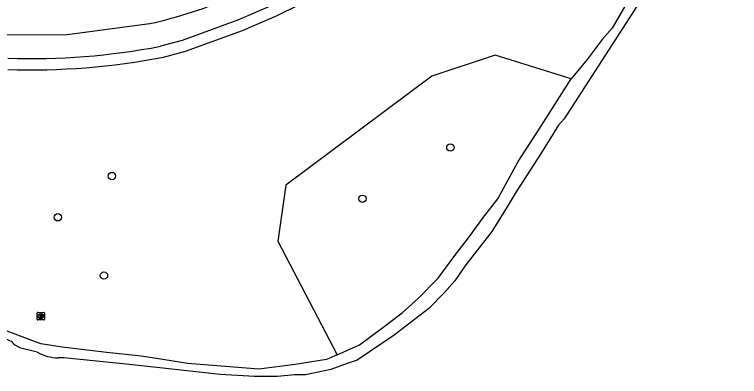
# Model space of a CAD drawing. Extents: x 159053 to 160041, y 380450 to 381422.
# Drawn here: x 159692.1 to 159788.7, y 380620 to 380668.3 of the extents above; entities that cross this region are included whole.
import ezdxf

# ---------------------------------------------------------------- set-up
doc = ezdxf.new("R2010")
doc.units = 0
for name, color, linetype in [('IMGEO_Boom', 7, 'Continuous'), ('IMGEO_Fietspad_gesloten', 7, 'Continuous'), ('IMGEO_Groenvoorziening', 7, 'Continuous'), ('IMGEO_Loofbos', 7, 'Continuous'), ('IMGEO_Rioolput', 7, 'Continuous'), ('IMGEO_Voetpad_halfverhard', 7, 'Continuous'), ('IMGEO_Waterloop', 7, 'Continuous')]:
    doc.layers.add(name, color=color, linetype=linetype)

msp = doc.modelspace()

# ---------------------------------------------------------------- linework, layer by layer
at = {"layer": 'IMGEO_Boom'}
for centre in [(159750.185, 380650.553), (159705.07, 380646.752), (159738.462, 380643.721), (159697.858, 380641.243), (159704.012, 380633.47)]:
    msp.add_circle(centre, 0.489, dxfattribs=at)
at = {"layer": 'IMGEO_Fietspad_gesloten'}
for points in [[(159781.553, 380706.055), (159772.917, 380700.08), (159755.342, 380687.487), (159743.576, 380679.041), (159735.268, 380674.029), (159730.929, 380671.688), (159726.493, 380669.537), (159721.924, 380667.562), (159714.434, 380664.829), (159711.541, 380664.047)], [(159689.388, 380665.595), (159699.124, 380665.634), (159710.105, 380667.082)]]:
    msp.add_lwpolyline(points, dxfattribs=at)
for centre, radius, start, end in [((159697.464, 380724.941), 59.224, 282.3244, 293.78894), ((159694.113, 380755.533), 93.131, 268.21598, 280.78531)]:
    msp.add_arc(centre, radius, start, end, dxfattribs=at)
at = {"layer": 'IMGEO_Groenvoorziening'}
for points in [[(159788.724, 380693.539), (159787.922, 380692.433), (159785.223, 380689.194), (159783.302, 380686.893), (159782.092, 380685.773), (159780.883, 380684.361), (159779.102, 380681.292), (159777.741, 380680.301), (159778.743, 380678.851), (159777.959, 380677.327), (159776.884, 380674.931), (159775.787, 380673.116), (159773.905, 380670.159), (159771.747, 380666.483), (159770.397, 380664.956), (159768.415, 380662.291), (159766.277, 380659.72)], [(159735.073, 380622.893), (159733.665, 380622.298), (159729.509, 380621.602), (159724.671, 380620.975), (159715.134, 380621.758), (159711.599, 380622.339), (159708.979, 380622.706), (159706.94, 380622.952), (159704.767, 380623.176), (159698.45, 380623.915), (159695.584, 380624.356), (159689.629, 380626.603)]]:
    msp.add_lwpolyline(points, dxfattribs=at)
at = {"layer": 'IMGEO_Loofbos'}
for points in [[(159766.277, 380659.72), (159756.169, 380662.862), (159747.712, 380660.054), (159728.239, 380645.523), (159727.178, 380638.047), (159735.073, 380622.893)], [(159735.073, 380622.893), (159738.052, 380624.215), (159741.009, 380626.41), (159743.742, 380628.516), (159745.893, 380630.398), (159748.536, 380633.131), (159750.642, 380635.953), (159752.747, 380638.686), (159754.584, 380641.24), (159756.511, 380643.704), (159759.199, 380648.677), (159762.029, 380652.986), (159766.277, 380659.72)]]:
    msp.add_lwpolyline(points, dxfattribs=at)
at = {"layer": 'IMGEO_Rioolput'}
for p, q in [((159695.103, 380627.628), (159695.103, 380628.48)), ((159695.178, 380628.554), (159696.03, 380628.554)), ((159695.591, 380628.334), (159695.616, 380628.334)), ((159696.104, 380628.48), (159696.104, 380627.628)), ((159696.03, 380627.554), (159695.178, 380627.554)), ((159695.614, 380627.774), (159695.589, 380627.774))]:
    msp.add_line(p, q, dxfattribs=at)
for points in [[(159695.103, 380627.628), (159695.103, 380628.48)], [(159695.178, 380628.554), (159696.03, 380628.554)], [(159695.692, 380628.252), (159695.44, 380628.254), (159695.44, 380627.854)], [(159696.104, 380628.48), (159696.104, 380627.628)], [(159696.03, 380627.554), (159695.178, 380627.554)], [(159695.44, 380627.854), (159695.564, 380627.854), (159695.564, 380628.016), (159695.575, 380628.016)], [(159695.618, 380628.173), (159695.564, 380628.173), (159695.564, 380628.092)], [(159695.564, 380628.092), (159695.616, 380628.092)], [(159695.622, 380627.987), (159695.693, 380627.854), (159695.833, 380627.854), (159695.768, 380627.98)]]:
    msp.add_lwpolyline(points, dxfattribs=at)
for centre, radius, start, end in [((159695.18, 380628.478), 0.0765, 91.55205, 178.44795), ((159695.18, 380628.478), 0.0765, 91.55205, 178.44795), ((159695.691, 380628.142), 0.109, 350.36119, 89.41601), ((159696.028, 380628.478), 0.0765, 1.55205, 88.44795), ((159696.028, 380628.478), 0.0765, 1.55205, 88.44795), ((159695.18, 380627.63), 0.0765, 181.55205, 268.44795), ((159695.18, 380627.63), 0.0765, 181.55205, 268.44795), ((159695.574, 380627.963), 0.0533, 26.02933, 88.69889), ((159695.6, 380628.281), 0.19, 274.7715, 282.96867), ((159695.624, 380628.077), 0.0964, 77.00612, 93.18647), ((159695.638, 380628.134), 0.0378, 276.66336, 79.67722), ((159695.689, 380628.142), 0.112, 277.58423, 350.98172), ((159695.673, 380627.927), 0.108, 29.51342, 73.79051), ((159696.028, 380627.63), 0.0765, 271.55205, 358.44795), ((159696.028, 380627.63), 0.0765, 271.55205, 358.44795)]:
    msp.add_arc(centre, radius, start, end, dxfattribs=at)
for centre, major_axis, ratio, start_param, end_param in [((159695.59, 380628.054), (-0.387, 0.002), 0.722429, 4.712389, 7.853982), ((159695.615, 380628.054), (-0.39, 0.002), 0.717154, 1.570796, 4.712389)]:
    msp.add_ellipse(centre, major_axis=major_axis, ratio=ratio, start_param=start_param, end_param=end_param, dxfattribs=at)
at = {"layer": 'IMGEO_Voetpad_halfverhard'}
msp.add_lwpolyline([(159711.932, 380662.599), (159714.888, 380663.398), (159722.479, 380666.168), (159727.088, 380668.16), (159729.91, 380669.527)], dxfattribs=at)
msp.add_arc((159694.123, 380755.196), 94.294, 268.20809, 280.88687, dxfattribs=at)
at = {"layer": 'IMGEO_Waterloop'}
for points in [[(159777.836, 380673.766), (159773.636, 380667.157), (159765.339, 380654.382), (159764.579, 380653.538), (159762.178, 380649.685), (159758.952, 380644.645), (159757.765, 380642.662), (159755.693, 380639.347), (159752.12, 380634.721), (159750.776, 380632.772), (159749.41, 380631.204), (159747.304, 380629.098), (159742.712, 380625.537), (159737.758, 380622.191), (159736.445, 380621.768), (159734.253, 380620.958), (159730.871, 380620.23), (159729.392, 380620.236), (159727.129, 380620.012), (159724.083, 380620.012), (159719.513, 380620.281), (159707.797, 380621.552), (159698.638, 380622.485), (159697.919, 380622.509)], [(159695.127, 380623.262), (159692.935, 380623.793), (159692.084, 380624.227)]]:
    msp.add_lwpolyline(points, dxfattribs=at)
for centre, radius, start, end in [((159690.758, 380623.363), 1.583, 33.09536, 99.67609), ((159697.922, 380628.073), 5.564, 239.84408, 269.96891)]:
    msp.add_arc(centre, radius, start, end, dxfattribs=at)

doc.saveas('drawing.dxf')
